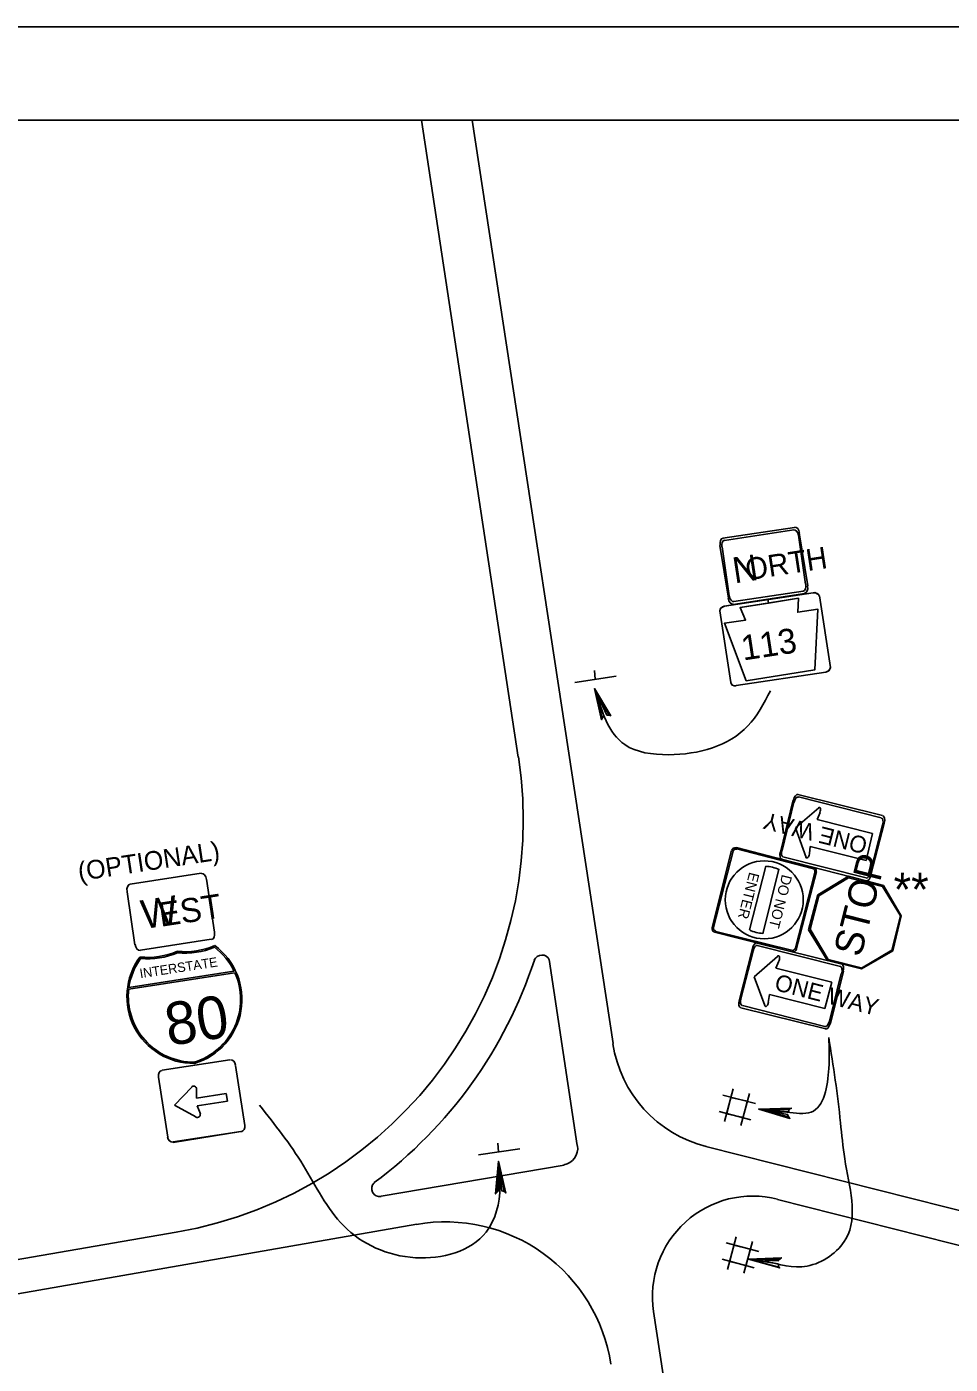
# Model space of a CAD drawing. Extents: x 644898 to 648326, y 298294 to 300670.
# Drawn here: x 646894.3 to 647042.6, y 300455.8 to 300670.5 of the extents above; entities that cross this region are included whole.
import ezdxf

# ---------------------------------------------------------------- set-up
doc = ezdxf.new("R2010")
doc.units = 0
for name, color, linetype in [('1', 7, 'Continuous'), ('2', 7, 'Continuous'), ('XCS-GRID-MIN', 7, 'Continuous')]:
    doc.layers.add(name, color=color, linetype=linetype)

msp = doc.modelspace()

# ---------------------------------------------------------------- linework, layer by layer
at = {"layer": '1'}
msp.add_line((646620.32, 300655.49), (647406.32, 300655.49), dxfattribs=at)
at = {"layer": '2'}
for p, q in [((646957.7, 300655.49), (646973.2, 300553.24)), ((646965.82, 300655.49), (646988.45, 300507.24)), ((647006.07, 300588.37), (647017.57, 300590.12)), ((647006.32, 300587.99), (647017.45, 300589.74)), ((647018.2, 300588.87), (647019.32, 300580.99)), ((647018.32, 300589.24), (647019.7, 300580.74)), ((647006.95, 300578.74), (647005.57, 300587.24)), ((647007.07, 300579.12), (647005.95, 300586.99)), ((647012.7, 300583.99), (647012.7, 300583.99)), ((647006.32, 300577.49), (647020.57, 300579.62)), ((647020.57, 300579.62), (647006.32, 300577.49)), ((647019.2, 300579.49), (647007.7, 300577.74)), ((647018.95, 300579.87), (647007.82, 300578.24)), ((647013.57, 300577.99), (647008.82, 300577.24)), ((647018.2, 300578.74), (647013.57, 300577.99)), ((647018.07, 300576.49), (647018.2, 300578.74)), ((647021.57, 300579.12), (647023.32, 300567.62)), ((647023.32, 300567.62), (647021.57, 300579.12)), ((647007.32, 300565.24), (647005.57, 300576.74)), ((647005.57, 300576.74), (647007.32, 300565.24)), ((647006.32, 300577.49), (647006.32, 300577.49)), ((647008.82, 300577.24), (647009.7, 300575.24)), ((647021.32, 300576.99), (647018.07, 300576.49)), ((647020.82, 300567.24), (647021.32, 300576.99)), ((647009.7, 300575.24), (647006.32, 300574.74)), ((647006.32, 300574.74), (647009.82, 300565.49)), ((647014.45, 300572.12), (647014.45, 300572.12)), ((647014.45, 300572.12), (647014.45, 300572.12)), ((647009.82, 300565.49), (647020.82, 300567.24)), ((646988.95, 300566.24), (646982.32, 300565.24)), ((646985.57, 300565.74), (646985.45, 300567.12)), ((647022.57, 300566.87), (647008.2, 300564.74)), ((647008.2, 300564.74), (647022.57, 300566.87)), ((647015.32, 300537.99), (647017.32, 300546.37)), ((647015.57, 300538.24), (647017.45, 300545.99)), ((647018.07, 300547.24), (647031.7, 300543.87)), ((647018.2, 300546.87), (647031.45, 300543.49)), ((647017.7, 300541.87), (647021.45, 300545.12)), ((647021.7, 300544.37), (647021.2, 300543.24)), ((647019.45, 300537.12), (647017.7, 300541.87)), ((647021.2, 300543.24), (647030.07, 300540.99)), ((647031.7, 300542.37), (647029.7, 300534.62)), ((647031.95, 300542.62), (647029.82, 300534.37)), ((647023.57, 300540.37), (647023.57, 300540.37)), ((647030.07, 300540.99), (647029.07, 300536.62)), ((647004.32, 300525.87), (647007.45, 300538.24)), ((647004.57, 300525.87), (647007.7, 300538.12)), ((647008.2, 300538.74), (647020.7, 300535.49)), ((647008.32, 300538.49), (647020.45, 300535.37)), ((647029.07, 300533.87), (647015.7, 300537.24)), ((647020.07, 300538.87), (647019.95, 300537.74)), ((647029.07, 300536.62), (647020.07, 300538.87)), ((647010.32, 300525.49), (647012.95, 300535.74)), ((647015.07, 300535.24), (647012.45, 300524.87)), ((647029.07, 300533.37), (647015.45, 300536.87)), ((646910.95, 300532.87), (646922.32, 300534.62)), ((646923.2, 300533.62), (646924.45, 300525.12)), ((647020.82, 300534.74), (647017.7, 300522.62)), ((647021.07, 300534.87), (647017.82, 300522.37)), ((646911.7, 300523.12), (646910.45, 300531.62)), ((646917.45, 300528.37), (646917.45, 300528.37)), ((647017.2, 300521.99), (647004.7, 300525.12)), ((647017.07, 300522.24), (647004.95, 300525.24)), ((646923.95, 300523.99), (646912.57, 300522.24)), ((646924.45, 300522.74), (646924.45, 300522.74)), ((647008.7, 300514.12), (647010.82, 300522.49)), ((647011.57, 300523.37), (647025.2, 300519.99)), ((647011.57, 300522.99), (647024.95, 300519.62)), ((646912.57, 300520.87), (646912.57, 300520.87)), ((646918.57, 300521.87), (646918.57, 300521.87)), ((646978.2, 300520.74), (646982.7, 300490.87)), ((647008.95, 300514.49), (647010.95, 300522.12)), ((647014.82, 300521.24), (647011.07, 300517.99)), ((647014.57, 300519.37), (647015.07, 300520.49)), ((646927.57, 300518.87), (646910.7, 300516.24)), ((646910.7, 300515.99), (646927.7, 300518.62)), ((647011.07, 300517.99), (647012.82, 300513.37)), ((647023.57, 300517.12), (647014.57, 300519.37)), ((647025.07, 300518.49), (647023.2, 300510.87)), ((647025.45, 300518.87), (647023.32, 300510.49)), ((647017.07, 300516.49), (647017.07, 300516.49)), ((647017.07, 300516.49), (647017.07, 300516.49)), ((647022.45, 300512.87), (647023.57, 300517.12)), ((647013.32, 300513.87), (647013.57, 300515.12)), ((647013.57, 300515.12), (647022.45, 300512.87)), ((646919.82, 300513.12), (646919.82, 300513.12)), ((647022.57, 300509.62), (647008.95, 300512.99)), ((647022.45, 300509.99), (647009.2, 300513.37)), ((646916.07, 300502.99), (646926.95, 300504.62)), ((646916.07, 300502.99), (646926.95, 300504.62)), ((646916.07, 300502.99), (646926.95, 300504.62)), ((646927.82, 300503.74), (646929.32, 300494.12)), ((646927.82, 300503.74), (646929.32, 300494.12)), ((646927.82, 300503.74), (646929.32, 300494.12)), ((646916.95, 300492.24), (646915.45, 300501.87)), ((646916.95, 300492.24), (646915.45, 300501.87)), ((646916.95, 300492.24), (646915.45, 300501.87)), ((646920.82, 300500.24), (646918.07, 300497.37)), ((646921.57, 300498.49), (646921.57, 300499.99)), ((646926.32, 300499.24), (646921.57, 300498.49)), ((646926.57, 300497.99), (646926.32, 300499.24)), ((647011.32, 300497.62), (647006.07, 300498.99)), ((647006.32, 300494.74), (647007.7, 300499.99)), ((647008.95, 300494.12), (647010.32, 300499.24)), ((646918.07, 300497.37), (646921.45, 300495.49)), ((646921.7, 300497.24), (646926.57, 300497.99)), ((646922.2, 300495.99), (646921.7, 300497.24)), ((646922.45, 300497.99), (646922.45, 300497.99)), ((647010.57, 300494.99), (647005.45, 300496.37)), ((646928.7, 300493.12), (646917.82, 300491.49)), ((646928.7, 300493.12), (646917.82, 300491.49)), ((646928.7, 300493.12), (646917.82, 300491.37)), ((646973.45, 300490.37), (646966.82, 300489.37)), ((646970.07, 300489.87), (646969.95, 300491.24)), ((647148.82, 300453.87), (647003.32, 300490.74)), ((646980.57, 300487.74), (646951.2, 300482.74)), ((647188.82, 300438.24), (647014.82, 300482.24)), ((646956.95, 300478.24), (646719.07, 300436.87)), ((646918.32, 300476.99), (646712.2, 300441.12)), ((647011.82, 300473.87), (647006.57, 300475.24)), ((647006.82, 300470.99), (647008.2, 300476.24)), ((647009.45, 300470.37), (647010.82, 300475.49)), ((647011.07, 300471.24), (647005.95, 300472.62)), ((646994.95, 300464.24), (647005.95, 300391.87))]:
    msp.add_line(p, q, dxfattribs=at)
for points in [[(647006.32, 300577.49), (647005.87, 300577.27), (647005.61, 300577.04), (647005.57, 300576.74), (647007.32, 300565.24), (647007.53, 300564.78), (647007.96, 300564.7), (647008.2, 300564.74), (647022.57, 300566.87), (647023.04, 300567.11), (647023.25, 300567.37), (647023.32, 300567.62), (647021.57, 300579.12), (647021.33, 300579.42), (647020.83, 300579.69), (647020.57, 300579.62), (647013.27, 300578.59), (647013.38, 300577.97), (647018.2, 300578.74), (647018.07, 300576.49), (647021.32, 300576.99), (647020.82, 300567.24), (647009.82, 300565.49), (647006.32, 300574.74), (647009.7, 300575.24), (647008.82, 300577.24), (647013.38, 300577.97), (647013.26, 300578.58)], [(647007.32, 300498.62), (647009.95, 300497.99), (647009.32, 300495.37), (647006.7, 300495.99)], [(647007.82, 300474.87), (647010.45, 300474.24), (647009.82, 300471.62), (647007.2, 300472.24)]]:
    msp.add_lwpolyline(points, close=True, dxfattribs=at)
for points in [[(646986.7, 300559.49), (646986.95, 300559.87), (646985.45, 300564.24), (646986.7, 300559.49), (646986.57, 300559.24), (646985.45, 300564.24), (646987.45, 300559.99), (646987.82, 300559.99), (646985.45, 300564.24), (646988.07, 300559.87), (646987.82, 300559.99)], [(647028.32, 300519.24), (647033.32, 300522.12), (647034.7, 300527.74), (647031.82, 300532.62), (647026.2, 300534.12), (647021.32, 300531.12), (647019.82, 300525.49), (647022.82, 300520.62), (647028.32, 300519.24)], [(647028.32, 300519.37), (647033.2, 300522.24), (647034.57, 300527.74), (647031.7, 300532.49), (647026.2, 300533.87), (647021.45, 300530.99), (647020.07, 300525.62), (647022.95, 300520.74), (647028.45, 300519.37)], [(647016.57, 300495.49), (647016.45, 300495.87), (647011.82, 300496.74), (647016.57, 300495.49), (647016.82, 300495.24), (647011.82, 300496.74), (647016.57, 300496.37), (647016.7, 300496.74), (647011.82, 300496.74), (647017.07, 300496.87), (647016.7, 300496.74)], [(646969.82, 300483.37), (646970.07, 300483.62), (646970.07, 300488.37), (646969.82, 300483.37), (646969.57, 300483.12), (646970.07, 300488.37), (646970.57, 300483.62), (646970.95, 300483.49), (646970.07, 300488.37), (646971.2, 300483.24), (646970.95, 300483.49)], [(647015.07, 300471.37), (647014.95, 300471.87), (647010.2, 300472.62), (647015.07, 300471.37), (647015.2, 300471.24), (647010.2, 300472.62), (647014.95, 300472.37), (647015.2, 300472.62), (647010.2, 300472.62), (647015.45, 300472.87), (647015.2, 300472.62)]]:
    msp.add_lwpolyline(points, dxfattribs=at)
msp.add_circle((647012.71, 300530.33), 6.26, dxfattribs=at)
for centre, radius, start, end in [((646906.82, 300543.17), 67.19, 279.8697, 8.6538), ((647008.04, 300538.15), 0.559, 75.7794, 165.7794), ((647008.16, 300537.95), 0.517, 75.7794, 165.7794), ((647012.7, 300530.28), 5.45, 64.3582, 87.2006), ((647020.3, 300534.87), 0.517, 345.7794, 75.7794), ((647020.5, 300534.99), 0.559, 345.7794, 75.7794), ((647004.88, 300525.68), 0.559, 165.7794, 255.7794), ((647005.08, 300525.8), 0.517, 165.7794, 255.7794), ((647012.73, 300530.38), 5.45, 244.3582, 267.2006), ((646919.7, 300534.33), 12.33, 264.4038, 292.9038), ((646919.7, 300534.33), 12.56, 264.6648, 292.3133), ((646918.14, 300514.33), 10.73, 286.7839, 53.6538), ((646918.14, 300514.33), 10.51, 25.4466, 52.9614), ((647017.22, 300522.73), 0.517, 255.7794, 345.7794), ((647017.34, 300522.53), 0.559, 255.7794, 345.7794), ((646921.14, 300514.79), 10.73, 143.6538, 270.5237), ((646921.14, 300514.79), 10.51, 144.3462, 171.8611), ((646913.7, 300533.42), 12.33, 264.4038, 292.9038), ((646913.7, 300533.42), 12.56, 264.9943, 292.6428), ((646906.82, 300543.17), 72.56, 306.6068, 341.9288), ((646977.01, 300520.16), 1.31, 24.3383, 157.5626), ((646918.14, 300514.33), 10.51, 286.7839, 24.1669), ((646921.14, 300514.79), 10.51, 173.1407, 270.5237), ((647008.33, 300510.27), 20.16, 188.6538, 255.7794), ((646921.11, 300499.96), 0.46, 356.9014, 140.8081), ((646921.72, 300495.84), 0.46, 238.5129, 19.1785), ((646980.08, 300490.45), 2.69, 279.8696, 8.6536), ((646950.98, 300483.97), 1.3, 133.1831, 281.0673), ((647010.89, 300466.65), 16.13, 75.7793, 188.6538), ((646961.51, 300451.75), 26.88, 8.6538, 99.8697)]:
    msp.add_arc(centre, radius, start, end, dxfattribs=at)
for centre, major_axis, ratio, start_param, end_param in [((647017.59, 300588.76), (-0.15, 0.983), 0.6, 4.712389, 6.283185), ((647017.74, 300589.1), (-0.16, 1.06), 0.6, 4.712389, 6.283185), ((647006.26, 300587.35), (0.16, -1.06), 0.6, 3.141593, 4.712389), ((647006.49, 300587.07), (0.15, -0.983), 0.6, 3.141593, 4.712389), ((647018.79, 300580.88), (-0.15, 0.983), 0.6, 3.141593, 4.712389), ((647019.03, 300580.6), (-0.16, 1.06), 0.6, 3.141593, 4.712389), ((647007.55, 300578.85), (0.16, -1.06), 0.6, 4.712389, 6.283185), ((647007.69, 300579.19), (0.15, -0.983), 0.6, 4.712389, 6.283185), ((647020.72, 300578.99), (-0.797, -0.121), 0.8, 3.141593, 4.712389), ((647020.72, 300578.99), (-0.797, -0.121), 0.8, 3.141593, 4.712389), ((647006.38, 300576.81), (-0.797, -0.121), 0.8, 4.712389, 6.283185), ((647006.38, 300576.81), (-0.797, -0.121), 0.8, 4.712389, 6.283185), ((647022.47, 300567.51), (0.797, 0.121), 0.8, 4.712389, 6.283185), ((647022.47, 300567.51), (0.797, 0.121), 0.8, 4.712389, 6.283185), ((647008.12, 300565.33), (0.797, 0.121), 0.8, 3.141593, 4.712389), ((647008.12, 300565.33), (0.797, 0.121), 0.8, 3.141593, 4.712389), ((647017.87, 300546.22), (-0.26, -1.04), 0.4667, 3.141593, 4.712389), ((647017.94, 300545.87), (-0.244, -0.964), 0.4667, 3.141593, 4.712389), ((647021.44, 300544.59), (0.142, 0.56), 0.4667, 4.423888, 6.899163), ((647031.49, 300542.77), (0.26, 1.04), 0.4667, 4.712389, 6.283185), ((647031.26, 300542.5), (0.244, 0.964), 0.4667, 4.712389, 6.283185), ((647015.76, 300537.88), (-0.26, -1.04), 0.4667, 4.712389, 6.283185), ((647015.98, 300538.16), (-0.244, -0.964), 0.4667, 4.712389, 6.283185), ((647019.67, 300537.6), (0.142, 0.56), 0.4667, 2.525615, 5.00089), ((646922.54, 300533.51), (-0.16, 1.06), 0.6, 4.712389, 6.283185), ((647029.31, 300534.78), (0.244, 0.964), 0.4667, 3.141593, 4.712389), ((647029.37, 300534.43), (0.26, 1.04), 0.4667, 3.141593, 4.712389), ((646911.06, 300531.76), (0.16, -1.06), 0.6, 3.141593, 4.712389), ((646923.83, 300525.01), (-0.16, 1.06), 0.6, 3.141593, 4.712389), ((646912.36, 300523.26), (0.16, -1.06), 0.6, 4.712389, 6.283185), ((647011.28, 300522.39), (-0.26, -1.04), 0.4667, 3.141593, 4.712389), ((647011.35, 300522.04), (-0.244, -0.964), 0.4667, 3.141593, 4.712389), ((647014.86, 300520.77), (0.142, 0.56), 0.4667, 4.423888, 6.899163), ((647024.68, 300518.66), (0.244, 0.964), 0.4667, 4.712389, 6.283185), ((647024.9, 300518.94), (0.26, 1.04), 0.4667, 4.712389, 6.283185), ((647009.17, 300514.05), (-0.26, -1.04), 0.4667, 4.712389, 6.283185), ((647009.39, 300514.32), (-0.244, -0.964), 0.4667, 4.712389, 6.283185), ((647013.08, 300513.78), (0.142, 0.56), 0.4667, 2.525615, 5.00089), ((647022.72, 300510.95), (0.244, 0.964), 0.4667, 3.141593, 4.712389), ((647022.79, 300510.6), (0.26, 1.04), 0.4667, 3.141593, 4.712389), ((646916.16, 300502.03), (0.14, -0.921), 0.769266, 3.141593, 4.712389), ((646916.16, 300502.03), (0.14, -0.921), 0.769266, 3.141593, 4.712389), ((646916.16, 300502.03), (0.14, -0.921), 0.769266, 3.141593, 4.712389), ((646927.15, 300503.7), (-0.14, 0.921), 0.769266, 4.712389, 6.283185), ((646927.15, 300503.7), (-0.14, 0.921), 0.769266, 4.712389, 6.283185), ((646927.15, 300503.7), (-0.14, 0.921), 0.769266, 4.712389, 6.283185), ((646917.63, 300492.35), (0.14, -0.921), 0.769266, 4.712389, 6.283185), ((646917.63, 300492.35), (0.14, -0.921), 0.769266, 4.712389, 6.283185), ((646917.63, 300492.35), (0.14, -0.921), 0.769266, 4.712389, 6.283185), ((646928.62, 300494.03), (-0.14, 0.921), 0.769266, 3.141593, 4.712389), ((646928.62, 300494.03), (-0.14, 0.921), 0.769266, 3.141593, 4.712389), ((646928.62, 300494.03), (-0.14, 0.921), 0.769266, 3.141593, 4.712389)]:
    msp.add_ellipse(centre, major_axis=major_axis, ratio=ratio, start_param=start_param, end_param=end_param, dxfattribs=at)
for points in [[(647013.7, 300563.87), (647010.07, 300558.24), (646997.32, 300553.62), (646990.32, 300555.24), (646985.45, 300564.24)], [(647023.07, 300508.24), (647024.95, 300494.54), (647025.62, 300488.73), (647025.8, 300475.89), (647019.57, 300471.53), (647012.82, 300472.37)], [(647023.07, 300508.24), (647023.07, 300503.24), (647020.23, 300496.24), (647016.32, 300496.24), (647014.18, 300496.3)], [(646931.7, 300497.37), (646938.7, 300487.74), (646945.2, 300477.99), (646956.7, 300472.87), (646968.07, 300476.99), (646970.32, 300484.24), (646970.07, 300488.37)]]:
    msp.add_spline(points, degree=3, dxfattribs=at)
at = {"layer": 'XCS-GRID-MIN'}
msp.add_lwpolyline([(646580.32, 300670.49), (647421.32, 300670.49), (647421.32, 300076.49), (646580.32, 300076.49)], close=True, dxfattribs=at)

# ---------------------------------------------------------------- texts
at = {"layer": '2'}
for s, height, rotation, p in [('ORTH', 3.487, 8.6538, (647009.95, 300581.62)), ('N', 4.16, 8.6525, (647007.95, 300581.12)), ('113', 4, 8.6536, (647009.32, 300568.74)), ('ONE WAY', 2.687, 165.779, (647029.45, 300540.24)), ('(OPTIONAL)', 3, 8.6282, (646902.78, 300533.34)), ('STOP', 4.541, 75.7795, (647028.2, 300520.99)), ('ENTER', 1.677, 255.781, (647010.32, 300534.87)), ('DO NOT', 1.677, 255.7793, (647015.57, 300534.49)), ('**', 5.417, 359.8589, (647033.45, 300529.29)), ('W', 4.63, 8.6525, (646913.07, 300525.62)), ('EST', 3.875, 8.6538, (646915.82, 300525.99)), ('INTERSTATE', 1.517, 8.6538, (646912.57, 300517.74)), ('ONE WAY', 2.687, 345.779, (647014.2, 300515.87)), ('80', 6.829, 8.6538, (646917.07, 300506.87))]:
    msp.add_text(s, height=height, rotation=rotation, dxfattribs=at).set_placement(p)

doc.saveas('drawing.dxf')
